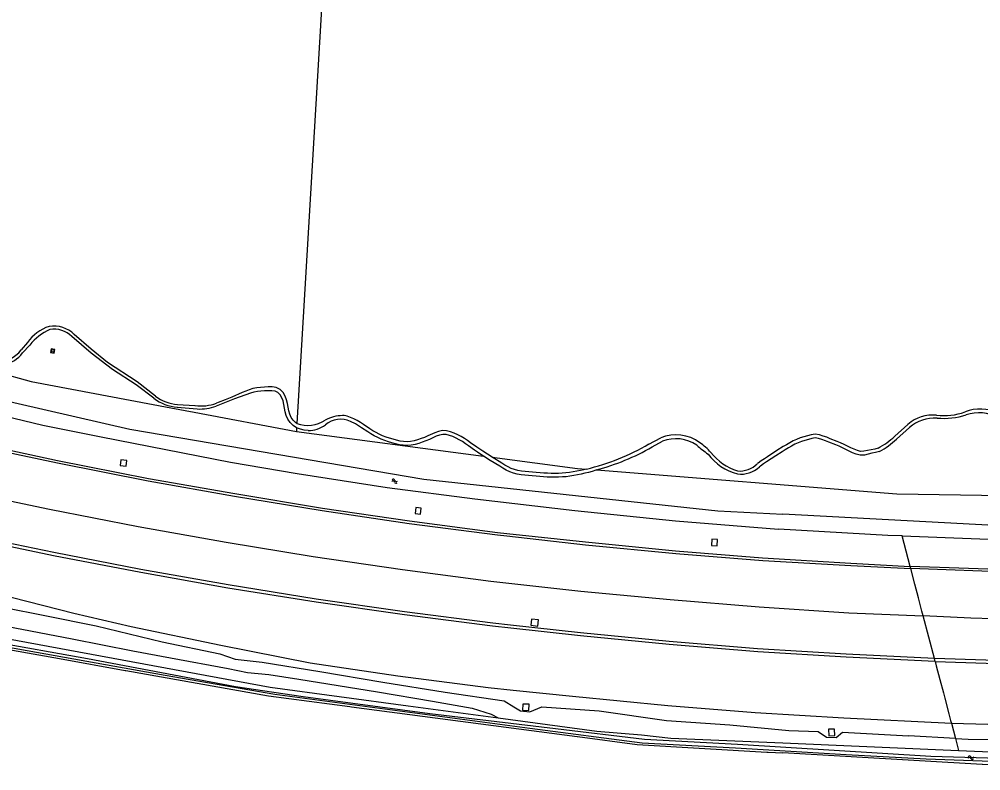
# Model space of a CAD drawing. Extents: x 126000 to 131009, y 393000 to 395500.
# Drawn here: x 127795.4 to 128053, y 394397.9 to 394599.4 of the extents above; entities that cross this region are included whole.
import ezdxf

# ---------------------------------------------------------------- set-up
doc = ezdxf.new("R2010")
doc.units = 0
for name, color, linetype in [('gg-knt-BGT kruinlijn', 7, 'Continuous'), ('gg-knt-onverhard', 7, 'Continuous'), ('gg-kntw-bovenkant insteek waterloop', 7, 'Continuous'), ('gt-grn-groengrens', 7, 'Continuous'), ('gt-symb-rioolschacht', 7, 'Continuous'), ('gt-symb-watersymbool', 7, 'Continuous'), ('gx-grn-maaiveld', 7, 'Continuous')]:
    doc.layers.add(name, color=color, linetype=linetype)

# ---------------------------------------------------------------- blocks, each defined once
blk = doc.blocks.new('gt0-RS')
at = {"layer": 'gt-symb-rioolschacht'}
blk.add_lwpolyline([(-0.5, -0.5), (0.5, -0.5), (0.5, 0.5), (-0.5, 0.5)], close=True, dxfattribs=at)
blk.add_circle((0, 0), 0.375, dxfattribs=at)
blk = doc.blocks.new('gt0-WA')
at = {"layer": 'gt-symb-watersymbool'}
for centre, start, end in [((-0.32, 0.02), 28.0725, 151.9275), ((0.43, 0.42), 208.0725, 331.9275), ((-0.32, -0.43), 28.0725, 151.9275), ((0.43, -0.03), 208.0725, 331.9275)]:
    blk.add_arc(centre, 0.425, start, end, dxfattribs=at)

msp = doc.modelspace()

# ---------------------------------------------------------------- linework, layer by layer
at = {"layer": 'gg-knt-BGT kruinlijn'}
for p, q in [((127791.51, 394441.66), (127802.3, 394439.57)), ((127802.3, 394439.57), (127816.04, 394436.77)), ((127816.04, 394436.77), (127833.71, 394432.48)), ((127833.71, 394432.48), (127849.14, 394429.29)), ((127849.14, 394429.29), (127853.3, 394427.8)), ((127853.3, 394427.8), (127860.48, 394427.03)), ((127860.48, 394427.03), (127875.95, 394424.55)), ((127875.95, 394424.55), (127892.83, 394421.72)), ((127892.83, 394421.72), (127909.51, 394418.96)), ((127909.51, 394418.96), (127925.33, 394416.71)), ((127925.33, 394416.71), (127927.96, 394415.06)), ((127927.96, 394415.06), (127929.74, 394413.95)), ((127932.24, 394413.69), (127935.41, 394415.04)), ((127935.41, 394415.04), (127950.76, 394413.99)), ((127929.74, 394413.95), (127932.24, 394413.69)), ((127950.76, 394413.99), (127968.84, 394411.44)), ((127968.84, 394411.44), (127985.83, 394410.24)), ((127985.83, 394410.24), (128001.57, 394408.76)), ((128001.57, 394408.76), (128009.47, 394408.42)), ((128009.47, 394408.42), (128011.64, 394406.91)), ((128011.64, 394406.91), (128014.31, 394406.8)), ((128014.31, 394406.8), (128015.96, 394408.3)), ((128015.96, 394408.3), (128033.67, 394407.32)), ((128046.2, 394406.61), (128033.67, 394407.32)), ((128046.2, 394406.61), (128049.61, 394406.42)), ((128049.61, 394406.42), (128061.86, 394406.24))]:
    msp.add_line(p, q, dxfattribs=at)
at = {"layer": 'gg-knt-onverhard'}
for p, q in [((127797.66, 394512.72), (127795.95, 394510.75)), ((127796.31, 394509.97), (127798.29, 394512.05)), ((127853.07, 394497.64), (127848.22, 394495.68)), ((127857.36, 394499.14), (127853.07, 394497.64)), ((127837.78, 394495.37), (127843.09, 394494.95)), ((127837.8, 394496.11), (127842.51, 394495.85)), ((128033.51, 394490.78), (128029.96, 394487.59)), ((128033.93, 394489.97), (128030.46, 394486.87)), ((127964.13, 394485.53), (127967.27, 394487.18)), ((127964.96, 394484.73), (127967.72, 394486.25))]:
    msp.add_line(p, q, dxfattribs=at)
for points in [[(127831.92, 394498.33), (127827, 394502.18), (127819.08, 394507.36), (127814.67, 394510.92), (127810.18, 394514.89)], [(127831.5, 394497.8), (127826.78, 394501.4), (127820.45, 394505.51), (127814.68, 394509.87), (127809.54, 394514.34)], [(127869.81, 394491.03), (127869.42, 394491.26), (127868.8, 394491.89), (127868.29, 394492.65), (127867.91, 394493.49), (127867.66, 394494.39), (127867.32, 394496.35), (127867.07, 394497.37), (127866.68, 394498.37), (127866.13, 394499.32), (127865.32, 394500.15), (127864.27, 394500.64), (127863.18, 394500.83), (127862.12, 394500.82), (127861.11, 394500.76), (127860.09, 394500.69), (127859.07, 394500.57), (127858.05, 394500.38), (127857.04, 394500.09), (127856.09, 394499.72), (127855.15, 394499.33), (127852.4, 394498.13), (127850.56, 394497.37), (127848.71, 394496.62), (127848.25, 394496.44)], [(127869.74, 394489.9), (127868.8, 394490.47), (127868.02, 394491.26), (127867.42, 394492.16), (127866.97, 394493.14), (127866.69, 394494.17), (127866.5, 394495.18), (127866.34, 394496.15), (127866.12, 394497.07), (127865.78, 394497.93), (127865.32, 394498.71), (127864.73, 394499.32), (127863.97, 394499.68), (127863.1, 394499.83), (127862.15, 394499.82), (127861.17, 394499.76), (127860.19, 394499.7), (127859.22, 394499.58), (127858.28, 394499.41), (127857.36, 394499.14)], [(127922.13, 394481.99), (127919.61, 394483.6), (127918.79, 394484.14), (127917.98, 394484.71), (127916.35, 394485.87), (127915.52, 394486.45), (127914.67, 394487.01), (127913.79, 394487.54), (127912.88, 394488.02), (127911.93, 394488.44), (127910.95, 394488.79), (127909.91, 394489.04), (127908.8, 394489.12), (127907.72, 394488.89), (127906.73, 394488.51), (127904.91, 394487.68), (127904, 394487.31), (127903.07, 394486.97), (127902.14, 394486.66), (127901.21, 394486.4), (127900.28, 394486.21), (127899.35, 394486.15), (127898.4, 394486.19), (127897.45, 394486.33), (127896.5, 394486.54), (127895.56, 394486.79), (127894.62, 394487.08), (127893.69, 394487.4), (127892.78, 394487.76), (127891.89, 394488.16), (127891.03, 394488.6), (127890.18, 394489.1), (127889.35, 394489.63), (127887.69, 394490.74), (127886.83, 394491.28), (127885.95, 394491.8), (127885.03, 394492.27), (127883.71, 394492.83)], [(127872.79, 394489.12), (127871.78, 394489.28), (127870.76, 394489.52), (127869.75, 394489.89), (127869.74, 394489.9)], [(127919.78, 394482.3), (127919.07, 394482.76), (127918.23, 394483.32), (127917.4, 394483.89), (127915.77, 394485.06), (127914.96, 394485.62), (127914.14, 394486.17), (127913.3, 394486.67), (127912.45, 394487.12), (127911.57, 394487.51), (127910.66, 394487.83), (127909.76, 394488.05), (127908.87, 394488.11), (127908, 394487.93), (127907.12, 394487.59), (127905.3, 394486.76), (127904.36, 394486.38), (127903.41, 394486.03), (127902.44, 394485.7), (127901.45, 394485.43), (127900.42, 394485.22), (127899.35, 394485.14), (127898.3, 394485.2), (127897.27, 394485.35), (127896.27, 394485.57), (127895.28, 394485.83), (127894.31, 394486.13), (127893.34, 394486.47), (127892.4, 394486.84), (127891.46, 394487.26), (127890.54, 394487.73), (127889.66, 394488.24), (127888.81, 394488.79), (127887.14, 394489.9), (127886.31, 394490.43), (127885.47, 394490.92), (127884.17, 394491.55)], [(128025.5, 394484.43), (128024.6, 394484.19), (128023.62, 394484.01), (128022.64, 394483.78), (128021.71, 394483.57), (128020.83, 394483.53), (128019.97, 394483.76), (128019.08, 394484.11), (128018.19, 394484.52), (128016.39, 394485.4), (128015.47, 394485.83), (128014.54, 394486.22), (128012.67, 394486.96), (128011.73, 394487.32), (128010.78, 394487.67), (128009.78, 394488), (128008.67, 394488.15), (128007.59, 394487.99), (128006.59, 394487.74), (128005.61, 394487.47), (128004.64, 394487.15), (128003.68, 394486.78), (128002.74, 394486.34), (128001.84, 394485.85), (128000.97, 394485.34), (128000.11, 394484.82), (127998.4, 394483.76), (127995.88, 394482.12), (127995.04, 394481.58), (127994.2, 394481.01), (127993.38, 394480.43), (127993.14, 394480.26)], [(128025.86, 394483.49), (128024.82, 394483.22), (128023.83, 394483.03), (128022.87, 394482.8), (128021.85, 394482.58), (128020.73, 394482.52), (128019.65, 394482.8), (128018.69, 394483.19), (128017.76, 394483.62), (128015.96, 394484.5), (128015.07, 394484.91), (128014.16, 394485.29), (128012.31, 394486.03), (128011.38, 394486.39), (128010.45, 394486.72), (128009.56, 394487.02), (128008.68, 394487.14), (128007.78, 394487), (128006.84, 394486.78), (128005.9, 394486.51), (128004.97, 394486.21), (128004.07, 394485.85), (128003.19, 394485.45), (128002.33, 394484.98), (128001.48, 394484.48), (128000.63, 394483.96), (127999.78, 394483.44), (127998.1, 394482.37), (127995.59, 394480.74), (127994.77, 394480.19), (127993.96, 394479.62), (127993.7, 394479.43)], [(127950.04, 394478.59), (127949.87, 394478.52), (127948.9, 394478.19), (127947.92, 394477.91), (127946.93, 394477.67), (127945.95, 394477.45), (127944.96, 394477.24), (127943.97, 394477.05), (127942.96, 394476.89), (127941.95, 394476.77), (127940.93, 394476.69), (127939.92, 394476.66), (127938.91, 394476.64), (127937.9, 394476.65), (127936.89, 394476.68), (127935.88, 394476.73), (127934.87, 394476.79), (127933.87, 394476.87), (127932.87, 394476.96), (127930.87, 394477.16), (127929.86, 394477.28), (127928.85, 394477.44), (127927.83, 394477.69), (127926.84, 394478.06), (127925.91, 394478.53), (127925.02, 394479.03), (127924.16, 394479.55), (127921.61, 394481.15), (127919.78, 394482.3)], [(127947.36, 394478.8), (127946.7, 394478.64), (127945.74, 394478.42), (127944.77, 394478.22), (127943.8, 394478.04), (127942.83, 394477.88), (127941.85, 394477.77), (127940.88, 394477.69), (127939.89, 394477.65), (127938.9, 394477.64), (127937.92, 394477.65), (127936.92, 394477.68), (127935.93, 394477.73), (127934.94, 394477.79), (127933.95, 394477.87), (127932.96, 394477.96), (127930.98, 394478.16), (127930, 394478.27), (127929.04, 394478.42), (127928.12, 394478.65), (127927.24, 394478.98), (127926.38, 394479.41), (127925.52, 394479.89), (127924.68, 394480.41), (127922.14, 394481.99), (127922.13, 394481.99)]]:
    msp.add_lwpolyline(points, dxfattribs=at)
for centre, radius, start, end in [((127806.87, 394506.44), 11.15, 107.8848, 145.7219), ((127809.61, 394503.17), 14.39, 114.4346, 141.911), ((127804.66, 394509.26), 7.88, 45.5462, 98.87), ((127804.66, 394509.39), 6.95, 45.426, 98.2836), ((127788.83, 394516.48), 9.14, 272.2583, 321.1631), ((127789.07, 394515.54), 9.14, 284.6837, 322.4168), ((127838.87, 394507.51), 12.19, 232.7923, 264.8898), ((127839.04, 394508.33), 12.28, 234.5498, 264.2015), ((127844.14, 394508.17), 12.43, 262.5018, 289.3268), ((127844.04, 394506.75), 11.84, 265.3962, 290.6984), ((128052.85, 394484.25), 10.67, 63.267, 112.3367), ((127872.7, 394499.02), 8.5, 250.0829, 303.6982), ((127882.28, 394482.78), 10.38, 91.3192, 117.9568), ((127881.48, 394485.96), 6.21, 64.3328, 130.3942), ((127882.14, 394489.17), 3.98, 66.764, 91.3706), ((128040.15, 394483.29), 10.01, 84.2238, 131.5598), ((128040.69, 394482.19), 10.31, 86.5874, 130.9528), ((128043.08, 394510.25), 17.11, 263.5693, 289.5245), ((128043.03, 394512.02), 19.62, 264.9392, 288.0963), ((128052.44, 394483.05), 10.84, 61.6331, 107.7975), ((127872.86, 394496.65), 7.53, 269.4872, 307.6184), ((127971.37, 394477.41), 10.6, 52.9151, 112.7838), ((127971.34, 394477.22), 9.73, 55.0088, 111.8065), ((128015.73, 394502.94), 20.93, 297.8237, 312.8451), ((128014.9, 394503.22), 22.57, 299.0428, 313.5814), ((127932.92, 394539.05), 61.95, 283.471, 300.2472), ((127934.38, 394537.74), 61.19, 284.8303, 299.9795), ((128010.81, 394525.81), 52.9, 230.1636, 234.3344), ((127966.52, 394469.99), 19.45, 43.1226, 54.6817), ((127991.09, 394490.83), 13.7, 215.7139, 256.1064), ((127992.14, 394492.02), 14.38, 217.3918, 252.5615), ((127988.85, 394484.4), 6.95, 261.3045, 314.2736), ((127988.37, 394485.03), 6.75, 265.4333, 314.9674)]:
    msp.add_arc(centre, radius, start, end, dxfattribs=at)
at = {"layer": 'gg-kntw-bovenkant insteek waterloop'}
for points in [[(127760.93, 394500.41), (127801.74, 394490.61), (127817.36, 394487.46), (127852.05, 394480.7), (127869.84, 394477.61), (127893.98, 394473.88), (127917.49, 394470.79), (127944.24, 394467.69), (127971.21, 394464.89), (127998.85, 394462.73)], [(127779.54, 394500), (127825.06, 394489.51), (127903.83, 394476.12), (127982.55, 394467.61), (128000, 394466.69)], [(128246.39, 394466.8), (128225.81, 394465.91), (128210.82, 394465.8), (128141.59, 394464.07), (128061.61, 394463.44), (128000, 394466.69)]]:
    msp.add_lwpolyline(points, dxfattribs=at)
at = {"layer": 'gt-grn-groengrens'}
for p, q in [((127881.32, 394686.29), (127869.81, 394491.03)), ((127746.13, 394516.34), (127798.67, 394502.33)), ((127798.67, 394502.33), (127836, 394495.26)), ((127869.74, 394489.9), (127869.68, 394488.89)), ((127869.68, 394488.89), (127919.78, 394482.3)), ((127922.13, 394481.99), (127945.01, 394478.99)), ((127945.01, 394478.99), (127947.36, 394478.8)), ((127950.04, 394478.59), (128030.48, 394472.14)), ((128030.48, 394472.14), (128096.67, 394471.12))]:
    msp.add_line(p, q, dxfattribs=at)
msp.add_lwpolyline([(127836, 394495.26), (127842.3, 394494.07), (127869.68, 394488.89)], dxfattribs=at)
at = {"layer": 'gx-grn-maaiveld'}
for p, q in [((128034.08, 394452.73), (128031.94, 394460.87)), ((128034.24, 394452.12), (128034.08, 394452.73)), ((128040.59, 394427.98), (128037.58, 394439.43)), ((128040.79, 394427.2), (128040.59, 394427.98)), ((127923.77, 394412.11), (127950.16, 394408.55)), ((128045.14, 394410.64), (128046.2, 394406.61)), ((127969.99, 394406.7), (128000, 394405.41)), ((128046.2, 394406.61), (128047.05, 394403.38)), ((128000, 394405.41), (128047.05, 394403.38))]:
    msp.add_line(p, q, dxfattribs=at)
for points in [[(128070.86, 394399.9), (128038.39, 394400.99), (128016.91, 394402.16), (127987.32, 394403.98), (127962.28, 394405.35), (127932.23, 394409.26), (127863.94, 394418.35), (127834.55, 394423.46), (127788.95, 394431.62), (127760.14, 394436.7), (127732.7, 394443.87), (127683.16, 394457.09), (127659.49, 394463.43), (127625.43, 394473.84), (127595.93, 394483.99), (127562.45, 394495.92), (127532.7, 394508.61), (127485.91, 394528.52), (127461.39, 394539.56), (127442.6, 394548.56), (127397.02, 394571.31), (127358.11, 394591.97), (127353.58, 394594.75)], [(127646.81, 394521.87), (127678.9, 394512.03), (127702.61, 394505.27), (127725.35, 394499.17), (127748.18, 394493.33), (127774.31, 394487.08), (127805.67, 394480.44), (127829.95, 394475.64), (127853.09, 394471.51), (127876.6, 394467.67), (127899.9, 394464.2), (127923.55, 394461.19), (127926.06, 394460.91), (127947.09, 394458.54), (127971.28, 394456.18), (127994.62, 394454.29), (128018.21, 394452.93), (128034.24, 394452.12)], [(127648.97, 394508), (127663.88, 394503.39), (127687.06, 394496.58), (127710.56, 394490.11), (127733.28, 394484.04), (127756.54, 394478.27), (127780.53, 394472.89), (127803.51, 394468.02), (127827.32, 394463.41), (127850.88, 394459.19), (127874.16, 394455.36), (127898.07, 394451.84), (127921.75, 394448.74), (127926.59, 394448.2), (127945.9, 394446.03), (127969.84, 394443.8), (127993.65, 394441.89), (128017.62, 394440.3), (128037.58, 394439.43)], [(128040.59, 394427.98), (128016.94, 394429.16), (127993.23, 394430.62), (127969.51, 394432.6), (127945.79, 394434.91), (127927.05, 394436.97), (127922.29, 394437.5), (127898.62, 394440.52), (127874.99, 394443.93), (127851.38, 394447.76), (127828.05, 394451.85), (127804.71, 394456.4), (127781.34, 394461.26), (127758.5, 394466.47), (127735.07, 394472.16), (127712.01, 394478.17), (127688.73, 394484.68), (127665.18, 394491.51), (127650.84, 394495.95)], [(128040.79, 394427.2), (128016.94, 394428.36), (127993.27, 394429.85), (127969.55, 394431.76), (127945.78, 394434.1), (127927.09, 394436.14), (127922.19, 394436.67), (127898.62, 394439.69), (127875.01, 394443.1), (127851.34, 394446.89), (127827.98, 394451.04), (127804.63, 394455.56), (127781.22, 394460.46), (127758.29, 394465.62), (127734.88, 394471.31), (127711.84, 394477.29), (127688.69, 394483.79), (127665.13, 394490.69), (127650.98, 394495.01)], [(127773.44, 394488.06), (127805.7, 394481.07), (127830.1, 394476.31), (127853.15, 394472.22), (127876.67, 394468.33), (127899.97, 394464.95), (127923.54, 394461.84), (127926.04, 394461.58), (127947.16, 394459.32), (127971.25, 394456.85), (127994.58, 394454.98), (128018.18, 394453.54), (128034.08, 394452.73)], [(127590.77, 394484.84), (127646.37, 394466.58), (127663.08, 394461.84), (127678.68, 394457.72), (127678.81, 394457.68), (127706.18, 394450.45), (127720.5, 394446.67), (127720.7, 394446.62), (127760, 394436.24), (127771.8, 394434.13), (127772.38, 394434.03), (127806.24, 394427.98), (127823.83, 394424.84), (127824, 394424.81), (127862.23, 394417.99), (127884.01, 394415.12), (127884.46, 394415.06), (127944.85, 394407.1), (127944.97, 394407.09), (127960.94, 394404.98), (127995.74, 394402.95), (127996.03, 394402.93), (128000, 394402.7)], [(127599.59, 394483.78), (127610.07, 394480.05), (127623.73, 394475.49), (127645.71, 394468.64), (127670.38, 394461.09), (127702.94, 394452.71), (127733.92, 394444.37), (127760.87, 394437.51), (127787.65, 394432.71), (127813.76, 394428.04), (127853.33, 394420.53), (127871.49, 394417.82), (127905.44, 394413.29), (127939.13, 394409.26), (127962.94, 394406.37), (127987.82, 394405.01), (128039.67, 394401.85), (128073.08, 394400.81)], [(127824.04, 394479.61), (127824.22, 394481.12), (127822.69, 394481.31), (127822.51, 394479.8), (127824.04, 394479.61)], [(127654.56, 394471.99), (127691.76, 394461.18), (127704.17, 394457.27), (127708.24, 394455.79), (127718, 394454.01), (127734.63, 394449.82), (127762.56, 394444.1), (127774.68, 394441.14), (127776.66, 394439.87), (127784.24, 394438.11), (127791.9, 394436.72), (127809.6, 394433.33), (127825.89, 394430.1), (127835.98, 394428.24), (127851.36, 394425.34), (127856.57, 394424.3), (127862.28, 394423.72), (127870.33, 394422.46), (127891.42, 394419.06), (127906.16, 394416.56), (127916.79, 394414.67), (127921.82, 394413.06), (127923.77, 394412.11)], [(127902.93, 394466.73), (127903.13, 394468.29), (127901.66, 394468.48), (127901.45, 394466.92), (127902.93, 394466.73)], [(128388.04, 394466.44), (128355, 394464.23), (128323.99, 394462.35), (128296.88, 394460.75), (128270.48, 394459.29), (128244.6, 394457.87), (128219.15, 394456.69), (128196.04, 394456.06), (128184.45, 394455.66), (128165.58, 394454.41), (128147.25, 394453.41), (128125.65, 394452.38), (128110.6, 394451.85), (128097.21, 394451.43), (128086.94, 394451.23), (128062.72, 394451.7), (128034.08, 394452.73)], [(128388.12, 394465.71), (128355.03, 394463.55), (128324.01, 394461.62), (128296.82, 394460.03), (128270.53, 394458.64), (128244.66, 394457.33), (128219.14, 394456.1), (128196.08, 394455.31), (128184.5, 394454.87), (128165.65, 394453.76), (128147.28, 394452.75), (128125.71, 394451.65), (128110.71, 394451.12), (128097.31, 394450.67), (128087.01, 394450.56), (128062.72, 394451.06), (128034.24, 394452.12)], [(128031.94, 394460.87), (128028.08, 394461.01), (127998.85, 394462.73)], [(128031.94, 394460.87), (128052.8, 394460.09), (128061.68, 394459.99), (128074.66, 394460.01)], [(127980.89, 394458.33), (127982.36, 394458.24), (127982.46, 394459.89), (127980.99, 394459.98), (127980.89, 394458.33)], [(127766.2, 394450.89), (127770.23, 394449.96), (127793.61, 394444.34), (127810.1, 394440.15), (127825.38, 394436.61), (127849.46, 394431.58), (127873.4, 394426.85), (127896.85, 394423.38), (127921.01, 394420.28), (127927.77, 394419.57), (127943.67, 394417.9), (127969.16, 394415.44), (127992.57, 394413.56), (128016.36, 394412.08), (128045.14, 394410.64)], [(128037.58, 394439.43), (128037.24, 394440.71), (128036.3, 394444.3), (128035.34, 394447.93), (128034.24, 394452.12)], [(128389.91, 394449.52), (128361.4, 394447.67), (128337.4, 394446.25), (128313.8, 394444.8), (128289.52, 394443.39), (128265.75, 394442.05), (128241.98, 394440.72), (128217.94, 394439.71), (128194.07, 394438.92), (128170.2, 394438.24), (128146.28, 394437.68), (128122.21, 394437.57), (128098.33, 394437.65), (128074.26, 394438.08), (128050.32, 394438.82), (128037.58, 394439.43)], [(127769.21, 394437.59), (127862.64, 394420.35), (127899.58, 394415.37), (127923.77, 394412.11)], [(127934.51, 394438.4), (127932.69, 394438.59), (127932.51, 394436.92), (127934.33, 394436.72), (127934.51, 394438.4)], [(128236.97, 394428.62), (128236.88, 394429.42), (128210.42, 394428.23), (128186.63, 394427.54), (128162.86, 394426.92), (128139.13, 394426.55), (128115.19, 394426.47), (128091.82, 394426.61), (128068.15, 394427.1), (128040.59, 394427.98)], [(128040.79, 394427.2), (128068.1, 394426.33), (128091.73, 394425.78), (128115.27, 394425.63), (128139.15, 394425.77), (128162.87, 394426.09), (128186.7, 394426.68), (128210.36, 394427.51), (128236.97, 394428.62)], [(128040.79, 394427.2), (128041.09, 394426.06), (128042.05, 394422.42), (128043, 394418.78), (128043.36, 394417.42), (128044.48, 394413.15), (128044.94, 394411.41), (128045.14, 394410.64)], [(127930.25, 394414.16), (127931.96, 394414.1), (127932.02, 394415.76), (127930.31, 394415.82), (127930.25, 394414.16)], [(128045.14, 394410.64), (128067.97, 394410.04)], [(127950.16, 394408.55), (127962.12, 394407.55), (127969.99, 394406.7)], [(128012.24, 394409.04), (128012.28, 394407.31), (128013.9, 394407.34), (128013.86, 394409.07), (128012.24, 394409.04)], [(128122.88, 394397.92), (128109.71, 394398.15), (128109.46, 394398.15), (128108.85, 394398.16), (128063.97, 394398.95), (128053.43, 394399.57), (128053.39, 394399.57), (128000, 394402.7)], [(128047.05, 394403.38), (128064.15, 394402.64), (128143.03, 394402.14)]]:
    msp.add_lwpolyline(points, dxfattribs=at)

# ---------------------------------------------------------------- block references
at = {"layer": 'gt-symb-rioolschacht', "rotation": -99.7259656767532}
msp.add_blockref('gt0-RS', (127804.41, 394510.49), dxfattribs=at)
at = {"layer": 'gt-symb-watersymbool'}
for p, rotation in [((127895.97, 394475.57), -13.59156044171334), ((128050.3, 394401.44), -0.7448031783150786)]:
    msp.add_blockref('gt0-WA', p, dxfattribs=dict(at, rotation=rotation))

doc.saveas('drawing.dxf')
